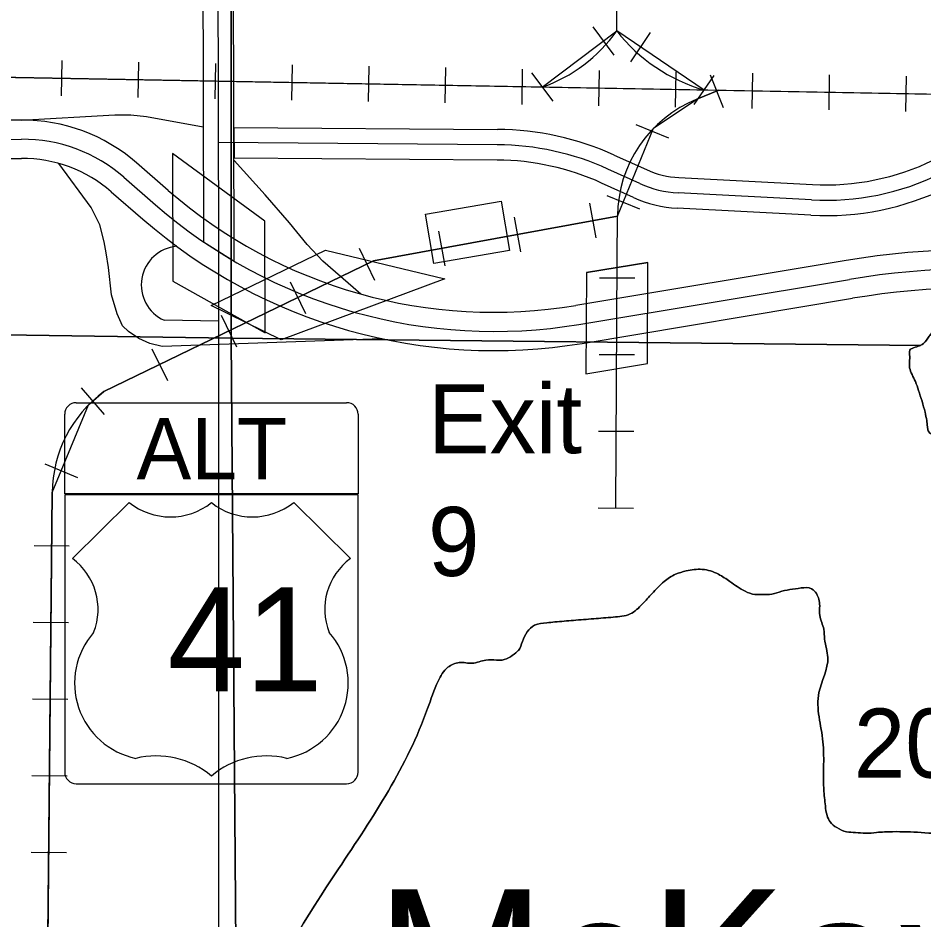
# Model space of a CAD drawing. Extents: x 380424 to 701066, y 1117407 to 1412949.
# Drawn here: x 514464 to 520364, y 1311784 to 1317662 of the extents above; entities that cross this region are included whole.
import ezdxf

# ---------------------------------------------------------------- set-up
doc = ezdxf.new("R2010")
doc.units = 0
for name, color, linetype in [('Bay Text', 7, 'Continuous'), ('Bridges and Drawbridges Tollroads', 7, 'Continuous'), ('Cities Incorporated Area', 7, 'Continuous'), ('Masks for Road Features', 7, 'Continuous'), ('Railroad Stations', 7, 'Continuous'), ('Railroads', 7, 'Continuous'), ('Roadshilelds US Highways', 7, 'Continuous'), ('Section Lines', 7, 'Continuous'), ('Section Numbers', 7, 'Continuous'), ('State Route Divided Highway Outline and Fill', 7, 'Continuous'), ('State Routes Highway Center Lines', 7, 'Continuous'), ('Toll Divided Highway Outline and Fill', 7, 'Continuous'), ('Toll Ramps', 7, 'Continuous'), ('Tollroads Related Text', 7, 'Continuous'), ('US Routes Highway Center Lines', 7, 'Continuous')]:
    doc.layers.add(name, color=color, linetype=linetype)

msp = doc.modelspace()

# ---------------------------------------------------------------- linework, layer by layer
at = {"layer": 'Bridges and Drawbridges Tollroads'}
for p, q in [((518166.1, 1316002.9), (518566.5, 1316069.7)), ((518162.3, 1315343.3), (518562.7, 1315410.1))]:
    msp.add_line(p, q, dxfattribs=at)
at = {"layer": 'Cities Incorporated Area'}
msp.add_lwpolyline([(515771.7, 1316138), (515755.2, 1322665.9), (515732.3, 1331703.4)], dxfattribs=at)
msp.add_lwpolyline([(515871.8, 1316077.2), (515855.2, 1322666.1), (515854, 1323118), (515654, 1323112.4), (515655.2, 1322665.6), (515671.5, 1316203.7)], close=True, dxfattribs=at)
for points in [[(519685.3, 1313831.3), (519685.3, 1313768), (519711.7, 1313678.3), (519717, 1313615), (519738.1, 1313493.6), (519680, 1313266.7), (519706.4, 1312944.8), (519711.7, 1312633.5), (519722.2, 1312527.9), (519732.8, 1312464.6), (519753.9, 1312422.4), (519796.1, 1312385.4), (519859.5, 1312359.1), (519917.5, 1312353.8), (519986.1, 1312348.5), (520054.7, 1312353.8), (520160.2, 1312359.1), (520344.9, 1312353.8), (520545.5, 1312338), (520714.3, 1312327.4), (520930.7, 1312322.1), (521131.2, 1312295.7), (521305.3, 1312269.4), (521458.4, 1312243), (521653.6, 1312221.9), (521785.5, 1312237.7), (521843.6, 1312290.5), (521885.8, 1312359.1), (521901.6, 1312406.6), (521906.9, 1312459.3), (521896.4, 1312586), (521906.9, 1313440.9), (521901.6, 1313673.1), (521875.3, 1313799.7), (521843.6, 1313868.3), (521806.7, 1313936.9), (521764.4, 1314005.5), (521722.2, 1314058.3), (521711.7, 1314126.9), (521706.4, 1314227.1), (521701.1, 1314290.5), (521680, 1314359.1), (521658.9, 1314385.4), (521606.1, 1314448.8), (521553.4, 1314512.1), (521447.8, 1314628.2), (521395, 1314659.9), (521331.7, 1314659.9), (521236.7, 1314675.7), (521120.6, 1314696.8), (521057.3, 1314733.7), (521015.1, 1314786.5), (520994, 1314839.3), (520946.5, 1314913.1), (520909.6, 1314944.8), (520883.2, 1314965.9), (520809.3, 1314981.7), (520772.4, 1314997.6), (520724.9, 1315013.4), (520561.3, 1314934.2), (520461, 1314934.2), (520392.4, 1314971.2), (520387.1, 1314997.6), (520381.9, 1315039.8), (520371.3, 1315092.6), (520329.1, 1315235), (520308, 1315293.1), (520271, 1315382.8), (520271, 1315467.2), (520276.3, 1315504.2), (520286.9, 1315509.4), (520360.8, 1315541.1), (520397.7, 1315588.6), (520413.8, 1315609.1), (520433.7, 1315630.5), (520439.8, 1315633.6), (520458.1, 1315645.8), (520481, 1315662.6), (520502.3, 1315676.3), (520532.9, 1315687), (520561.9, 1315693.1), (520653.4, 1315694.6), (520819.9, 1315651.9), (520946.5, 1315588.6), (520999.3, 1315551.7), (521099.5, 1315477.8), (521199.8, 1315409.2), (521321.2, 1315308.9), (521421.4, 1315229.8), (521511.1, 1315150.6), (521648.3, 1315050.4), (521780.3, 1314960.6), (521917.5, 1314839.3), (522017.7, 1314765.4), (522091.6, 1314723.2), (522139.1, 1314739), (522260.5, 1314744.3)], [(522260.5, 1314744.3), (522139.1, 1314739), (522091.6, 1314723.2), (522017.7, 1314765.4), (521917.5, 1314839.3), (521780.3, 1314960.6), (521648.3, 1315050.4), (521511.1, 1315150.6), (521421.4, 1315229.8), (521321.2, 1315308.9), (521199.8, 1315409.2), (521099.5, 1315477.8), (520999.3, 1315551.7), (520946.5, 1315588.6), (520819.9, 1315651.9), (520653.4, 1315694.6), (520561.9, 1315693.1), (520532.9, 1315687), (520502.3, 1315676.3), (520481, 1315662.6), (520458.1, 1315645.8), (520439.8, 1315633.6), (520433.7, 1315630.5), (520413.8, 1315609.1), (520397.7, 1315588.6), (520360.8, 1315541.1), (520286.9, 1315509.4), (520276.3, 1315504.2), (520271, 1315467.2), (520271, 1315382.8), (520308, 1315293.1), (520329.1, 1315235), (520371.3, 1315092.6), (520381.9, 1315039.8), (520387.1, 1314997.6), (520392.4, 1314971.2), (520461, 1314934.2), (520561.3, 1314934.2), (520724.9, 1315013.4), (520772.4, 1314997.6), (520809.3, 1314981.7), (520883.2, 1314965.9), (520909.6, 1314944.8), (520946.5, 1314913.1), (520994, 1314839.3), (521015.1, 1314786.5), (521057.3, 1314733.7), (521120.6, 1314696.8), (521236.7, 1314675.7), (521331.7, 1314659.9), (521395, 1314659.9), (521447.8, 1314628.2), (521553.4, 1314512.1), (521606.1, 1314448.8), (521658.9, 1314385.4), (521680, 1314359.1), (521701.1, 1314290.5), (521706.4, 1314227.1), (521711.7, 1314126.9), (521722.2, 1314058.3), (521764.4, 1314005.5), (521806.7, 1313936.9), (521843.6, 1313868.3), (521875.3, 1313799.7), (521901.6, 1313673.1), (521906.9, 1313440.9), (521896.4, 1312586), (521906.9, 1312459.3), (521901.6, 1312406.6), (521885.8, 1312359.1), (521843.6, 1312290.5), (521785.5, 1312237.7), (521653.6, 1312221.9), (521458.4, 1312243), (521305.3, 1312269.4), (521131.2, 1312295.7), (520930.7, 1312322.1), (520714.3, 1312327.4), (520545.5, 1312338), (520344.9, 1312353.8), (520160.2, 1312359.1), (520054.7, 1312353.8), (519986.1, 1312348.5), (519917.5, 1312353.8), (519859.5, 1312359.1), (519796.1, 1312385.4), (519753.9, 1312422.4), (519732.8, 1312464.6), (519722.2, 1312527.9), (519711.7, 1312633.5), (519706.4, 1312944.8), (519680, 1313266.7), (519738.1, 1313493.6), (519717, 1313615), (519711.7, 1313678.3), (519685.3, 1313768), (519685.3, 1313831.3)], [(516473, 1309465.3), (516483.4, 1309552.4), (516508.6, 1309694.1), (516508.6, 1309715.2), (516432.9, 1309793.7), (516376.8, 1309861.1), (516331.9, 1309900.4), (516258.9, 1309956.5), (516185.9, 1310001.5), (516123.3, 1310063.5), (516091.9, 1310110), (516084.8, 1310145.9), (516074, 1310192.5), (516070.4, 1310235.5), (516063.3, 1310289.2), (516063.3, 1310389.6), (516063.3, 1310468.4), (516059.7, 1310550.9), (516059.7, 1310662), (516059.7, 1310787.4), (516056.1, 1310930.8), (516056.1, 1310991.7), (516070.4, 1311127.9), (516550.8, 1312116.3), (517131.2, 1313161.1), (517199.8, 1313340.6), (517263.2, 1313430.3), (517337, 1313461.9), (517421.5, 1313456.7), (517511.2, 1313477.8), (517579.8, 1313477.8), (517616.7, 1313477.8), (517717, 1313535.8), (517722.3, 1313541.1), (517748.7, 1313599.1), (517827.8, 1313704.7), (517907, 1313720.5), (517959.7, 1313725.8), (518081.1, 1313736.3), (518213, 1313746.9), (518339.7, 1313757.4), (518450.5, 1313778.6), (518529.6, 1313841.9), (518593, 1313910.5), (518672.1, 1313989.6), (518746, 1314037.1), (518814.6, 1314058.2), (518920.1, 1314068.8), (519025.7, 1314037.1), (519099.6, 1313989.6), (519199.8, 1313926.3), (519263.1, 1313905.2), (519305.4, 1313905.2), (519358.1, 1313905.2), (519421.5, 1313921), (519563.9, 1313947.4), (519632.5, 1313942.2), (519664.2, 1313910.5), (519680, 1313873.6), (519685.3, 1313831.3)], [(519685.3, 1313831.3), (519680, 1313873.6), (519664.2, 1313910.5), (519632.5, 1313942.2), (519563.9, 1313947.4), (519421.5, 1313921), (519358.1, 1313905.2), (519305.4, 1313905.2), (519263.1, 1313905.2), (519199.8, 1313926.3), (519099.6, 1313989.6), (519025.7, 1314037.1), (518920.1, 1314068.8), (518814.6, 1314058.2), (518746, 1314037.1), (518672.1, 1313989.6), (518593, 1313910.5), (518529.6, 1313841.9), (518450.5, 1313778.6), (518339.7, 1313757.4), (518213, 1313746.9), (518081.1, 1313736.3), (517959.7, 1313725.8), (517907, 1313720.5), (517827.8, 1313704.7), (517748.7, 1313599.1), (517722.3, 1313541.1), (517717, 1313535.8), (517616.7, 1313477.8), (517579.8, 1313477.8), (517511.2, 1313477.8), (517421.5, 1313456.7), (517337, 1313461.9), (517263.2, 1313430.3), (517199.8, 1313340.6), (517131.2, 1313161.1), (516550.8, 1312116.3), (516070.4, 1311127.9), (516056.1, 1310991.7), (516056.1, 1310930.8), (516059.7, 1310787.4), (516059.7, 1310662), (516059.7, 1310550.9), (516063.3, 1310468.4), (516063.3, 1310389.6), (516063.3, 1310289.2), (516070.4, 1310235.5), (516074, 1310192.5), (516084.8, 1310145.9), (516091.9, 1310110), (516123.3, 1310063.5), (516185.9, 1310001.5), (516258.9, 1309956.5), (516331.9, 1309900.4), (516376.8, 1309861.1), (516432.9, 1309793.7), (516508.6, 1309715.2), (516508.6, 1309694.1), (516483.4, 1309552.4), (516473, 1309465.3)]]:
    msp.add_spline(points, degree=3, dxfattribs=at)
at = {"layer": 'Masks for Road Features'}
msp.add_line((515869.6, 1316949.5), (515870.1, 1316749.4), dxfattribs=at)
for points in [[(515469.5, 1316779.8), (515471.5, 1315946.8), (516072.5, 1315610.1), (516070.7, 1316337.7)], [(516466.6, 1316150.1), (517243.9, 1315961.5), (516177.8, 1315565.4), (515721.5, 1315788.7)], [(518166.1, 1316002.9), (518162.3, 1315343.3), (518562.7, 1315410.1), (518566.5, 1316069.7)]]:
    msp.add_lwpolyline(points, close=True, dxfattribs=at)
at = {"layer": 'Railroad Stations'}
msp.add_lwpolyline([(517118, 1316383.8), (517611, 1316467.7), (517665.5, 1316147.3), (517172.6, 1316063.4)], close=True, dxfattribs=at)
at = {"layer": 'Railroads'}
for p, q in [((518206.8, 1317605.1), (518345.2, 1317421.4)), ((518454.2, 1317377.8), (518583, 1317568.3)), ((514748.6, 1317384.6), (514744.4, 1317154.6)), ((515248.6, 1317375.5), (515244.3, 1317145.5)), ((515748.5, 1317366.3), (515744.3, 1317136.3)), ((516248.4, 1317357.2), (516244.2, 1317127.2)), ((516748.3, 1317348), (516744.1, 1317118.1)), ((517248.2, 1317338.9), (517244, 1317108.9)), ((517748.1, 1317329.7), (517743.9, 1317099.8)), ((518248.1, 1317320.6), (518243.8, 1317090.6)), ((518748, 1317311.4), (518743.8, 1317081.5)), ((529748, 1316995.1), (513014, 1317301.3)), ((517807.5, 1317304.2), (517945.9, 1317120.5)), ((518868.4, 1317097.8), (518997.2, 1317288.3)), ((518971.1, 1317292.3), (519057.3, 1317079.1)), ((519247.9, 1317302.3), (519243.7, 1317072.3)), ((519747.8, 1317293.1), (519743.6, 1317063.2)), ((520247.7, 1317284), (520243.5, 1317054)), ((518488.5, 1316968.4), (518701.3, 1316881.2)), ((518298.9, 1316505.7), (518511.7, 1316418.5)), ((518185.9, 1316454.9), (518227.5, 1316228.7)), ((517694.1, 1316364.5), (517735.7, 1316138.3)), ((517202.4, 1316274.1), (517244, 1316047.9)), ((516685.3, 1316161.7), (516785.7, 1315954.8)), ((518250.9, 1315970.1), (518480.9, 1315968.8)), ((516235.4, 1315943.5), (516335.8, 1315736.5)), ((515785.5, 1315725.3), (515885.9, 1315518.3)), ((515335.7, 1315507), (515436.1, 1315300.1)), ((518248, 1315470.1), (518478, 1315468.8)), ((514874.6, 1315251.1), (515025.3, 1315077.4)), ((518245.2, 1314970.1), (518475.2, 1314968.8)), ((514638.8, 1314756.1), (514851.3, 1314668)), ((514685.8, 1314569.2), (514645.3, 1310340.9)), ((518242.3, 1314470.1), (518472.3, 1314468.8)), ((514567.5, 1314225), (514797.5, 1314222.7)), ((514562.7, 1313725), (514792.7, 1313722.8)), ((514557.9, 1313225), (514787.9, 1313222.8)), ((514553.1, 1312725), (514783.1, 1312722.8)), ((514548.3, 1312225), (514778.3, 1312222.8))]:
    msp.add_line(p, q, dxfattribs=at)
for points in [[(518362.6, 1317578.5), (518364.7, 1320854.9), (518368, 1326137)], [(518932.8, 1317193), (518362.6, 1317578.5), (518364.7, 1320854.9), (518366, 1322890.2)], [(517876.7, 1317212.3), (518362.6, 1317578.5)], [(513246.8, 1317297.1), (519245.8, 1317187.3)], [(518357.3, 1314469.5), (518366.6, 1316090.1), (518368.2, 1316371.4), (518602.7, 1316943.8), (518885.3, 1317133.6), (519028, 1317191.3), (518885.3, 1317133.6)], [(518885.3, 1317133.6), (519028, 1317191.3), (518885.3, 1317133.6)], [(519245.8, 1317187.3), (525244.8, 1317077.5)], [(514745, 1314712.1), (514922.6, 1315140.5), (515022.8, 1315227.4), (516779.1, 1316079.4), (518368.2, 1316371.4)], [(518368.2, 1316371.4), (516779.1, 1316079.4), (515022.8, 1315227.4)], [(518357.3, 1314469.5), (518366.6, 1316090.1), (518368.2, 1316371.4)], [(513918, 1308936.7), (514009.8, 1309060.3), (514068.2, 1309125.8), (514560.2, 1309841.1), (514645.3, 1310340.9), (514685.8, 1314569.2), (514745, 1314712.1)]]:
    msp.add_lwpolyline(points, dxfattribs=at)
for centre, radius, start, end in [((517551.9, 1318148.9), 991.3, 289.12526, 324.87128), ((519246, 1318270.8), 1122.3, 218.08249, 253.79307), ((519195.3, 1316366.7), 827.2, 112.01466, 179.67402), ((515512.7, 1314561.3), 826.9, 126.32717, 179.45101)]:
    msp.add_arc(centre, radius, start, end, dxfattribs=at)
at = {"layer": 'Roadshilelds US Highways'}
for p, q in [((514842.2, 1315155.3), (516603.7, 1315155.3)), ((514767.2, 1314560.3), (514767.2, 1315080.3)), ((516678.7, 1315080.3), (516678.7, 1314560.3)), ((516678.7, 1314560.3), (514767.2, 1314560.3)), ((516678.7, 1314555.3), (514767.2, 1314555.3)), ((514767.2, 1314555.3), (514767.2, 1312746.9)), ((516678.7, 1312746.9), (516678.7, 1314555.3)), ((515186.8, 1314505.3), (514817.2, 1314139.2)), ((515186.8, 1314505.3), (515186.8, 1314505.3)), ((515722.8, 1314503.7), (515723, 1314503.7)), ((516628.7, 1314139.2), (516259.1, 1314505.3)), ((514842.2, 1312671.9), (516603.7, 1312671.9))]:
    msp.add_line(p, q, dxfattribs=at)
for centre, radius, start, end in [((514842.2, 1315080.3), 75, 90, 180), ((516603.7, 1315080.3), 75, 0, 90), ((515455.9, 1314841.1), 430.4, 231.29153, 308.36256), ((515989.9, 1314841.1), 430.4, 231.63744, 308.70847), ((514575.8, 1313809.2), 408.9, 338.30561, 53.8199), ((516870, 1313809.2), 408.9, 126.1801, 201.69439), ((515332.8, 1313327.7), 501.3, 138.78309, 258.23781), ((516113, 1313327.7), 501.3, 281.76219, 41.21691), ((515363.5, 1312295), 558.1, 49.91013, 103.77654), ((516082.3, 1312295), 558.1, 76.22346, 130.08987), ((514842.2, 1312746.9), 75, 180, 270), ((516603.7, 1312746.9), 75, 270, 0)]:
    msp.add_arc(centre, radius, start, end, dxfattribs=at)
at = {"layer": 'Section Lines'}
msp.add_lwpolyline([(515849.9, 1320891.2), (515850.7, 1315574.7), (513626.4, 1315608.3), (512673.3, 1315623.6), (510496.1, 1315657.2), (510530.3, 1320927)], close=True, dxfattribs=at)
for points in [[(520342.8, 1315527.8), (515850.7, 1315574.7), (515849.9, 1320891.2), (517851.9, 1320866.8), (521181.6, 1320842.8), (521163.1, 1316154), (521160.6, 1315519.3), (521041.5, 1315520.6)], [(510508, 1311668.6), (510496.1, 1315657.2), (512673.3, 1315623.6), (513626.4, 1315608.3), (515850.7, 1315574.7), (515893, 1310203.3), (512697.7, 1310190.6)], [(516072.5, 1310204.3), (515893, 1310203.3), (515850.7, 1315574.7), (520342.8, 1315527.8)]]:
    msp.add_lwpolyline(points, dxfattribs=at)
at = {"layer": 'State Route Divided Highway Outline and Fill'}
for p, q in [((515869.6, 1316949.5), (517586.1, 1316936.9)), ((518347, 1316769.1), (518555.9, 1316674.2)), ((518767.8, 1316622.4), (519637.9, 1316576.6)), ((518473.1, 1316492.1), (518264.2, 1316587)), ((519627.4, 1316376.9), (518757.3, 1316422.7))]:
    msp.add_line(p, q, dxfattribs=at)
msp.add_lwpolyline([(517584.6, 1316736.9), (515870.1, 1316749.4), (515869.6, 1316949.5)], dxfattribs=at)
for centre, radius, start, end in [((517572.3, 1315064.8), 1872.1, 65.5572, 89.57918), ((517572.3, 1315064.8), 1672.1, 65.5572, 89.57918), ((519722.4, 1318182.1), 1607.7, 266.98788, 296.0302), ((518798.7, 1317208.3), 586.8, 245.55722, 266.98768), ((519722.4, 1318182.1), 1807.7, 266.98788, 296.0302), ((518798.7, 1317208.3), 786.8, 245.55722, 266.98768)]:
    msp.add_arc(centre, radius, start, end, dxfattribs=at)
at = {"layer": 'State Routes Highway Center Lines'}
for p, q in [((517585.3, 1316836.9), (515769.9, 1316850.2)), ((518514.5, 1316583.1), (518305.6, 1316678.1)), ((519632.6, 1316476.7), (518762.6, 1316522.5))]:
    msp.add_line(p, q, dxfattribs=at)
for centre, radius, start, end in [((517572.3, 1315064.8), 1772.1, 65.5572, 89.57918), ((519722.4, 1318182.1), 1707.7, 266.98788, 296.0302), ((518798.7, 1317208.3), 686.8, 245.55722, 266.98768)]:
    msp.add_arc(centre, radius, start, end, dxfattribs=at)
at = {"layer": 'Toll Divided Highway Outline and Fill'}
for p, q in [((514484.4, 1316997.5), (512428.5, 1316986.4)), ((512429.8, 1316736.4), (514485.8, 1316747.5)), ((515441.3, 1316539.2), (515234.8, 1316718.9)), ((515070.7, 1316530.4), (515277.1, 1316350.6)), ((519857.7, 1316082.1), (518096, 1315788.5)), ((518137.1, 1315541.9), (519898.8, 1315835.5))]:
    msp.add_line(p, q, dxfattribs=at)
for centre, radius, start, end in [((514490.5, 1315864), 1133.5, 48.95801, 90.30923), ((514490.5, 1315864), 883.5, 48.95756, 90.30923), ((517564.4, 1318977.9), 3233.4, 228.95804, 279.46274), ((517564.4, 1318977.9), 3483.4, 228.95804, 279.46274), ((520739.3, 1310793), 5362.1, 65.01021, 99.46283), ((520739.3, 1310793), 5112.1, 65.01021, 99.46283)]:
    msp.add_arc(centre, radius, start, end, dxfattribs=at)
at = {"layer": 'Toll Ramps'}
for p, q in [((512429.2, 1316861.4), (514485.1, 1316872.5)), ((515152.7, 1316624.6), (515359.2, 1316444.9)), ((518116.5, 1315665.2), (519878.3, 1315958.8)), ((515771.6, 1315687.4), (515414.6, 1315692.7))]:
    msp.add_line(p, q, dxfattribs=at)
for points in [[(514484.4, 1316997.5), (515093.5, 1317032), (515198.1, 1317030.5), (515299.3, 1317019.7), (515669.6, 1316952.9)], [(516696.3, 1315863.2), (516448.2, 1316076.8), (516346.7, 1316186.4), (516232.6, 1316326.5), (516072.9, 1316509.9), (515870.2, 1316734)], [(516833.8, 1315572), (515402.4, 1315521.4), (515321.6, 1315540.8), (515250.6, 1315573.1), (515182.7, 1315618.4), (515144, 1315657.2), (515108.4, 1315734.7), (515072.9, 1315857.6), (515053.5, 1316035.3), (515037.4, 1316132.3), (515024.4, 1316203.4), (514997, 1316314.3), (514939.1, 1316427.3), (514728.4, 1316714.9)]]:
    msp.add_lwpolyline(points, dxfattribs=at)
for centre, radius, start, end in [((514490.5, 1315864), 1008.5, 48.95801, 90.30923), ((517564.4, 1318977.9), 3358.4, 228.95804, 279.46274), ((515518.9, 1315922.8), 252.7, 95.03799, 245.62287), ((520739.3, 1310793), 5237.1, 65.01021, 99.46283)]:
    msp.add_arc(centre, radius, start, end, dxfattribs=at)
at = {"layer": 'US Routes Highway Center Lines'}
msp.add_lwpolyline([(520086.5, 1305797.7), (516018.6, 1309634.9), (515934.1, 1309735.2), (515870.8, 1309840.7), (515844.4, 1309909.3), (515802.2, 1310046.6), (515781.1, 1310152.1), (515770.5, 1310284.1), (515771.7, 1316138)], dxfattribs=at)

# ---------------------------------------------------------------- texts
at = {"layer": 'Bay Text'}
msp.add_text('McKay', height=1000, rotation=0.00056, dxfattribs=at).set_placement((516789.3, 1310983.3))
at = {"layer": 'Roadshilelds US Highways'}
for s, height, p in [('ALT', 400, (515235.2, 1314655.3)), ('41', 680, (515437.3, 1313272.8))]:
    msp.add_text(s, height=height, dxfattribs=at).set_placement(p)
at = {"layer": 'Section Numbers'}
msp.add_text('20', height=450, dxfattribs=at).set_placement((519907.4, 1312711.4))
at = {"layer": 'Tollroads Related Text'}
for s, p in [('Exit ', (517134.3, 1314825.7)), ('9', (517134.3, 1314025.7))]:
    msp.add_text(s, height=450, dxfattribs=at).set_placement(p)

doc.saveas('drawing.dxf')
